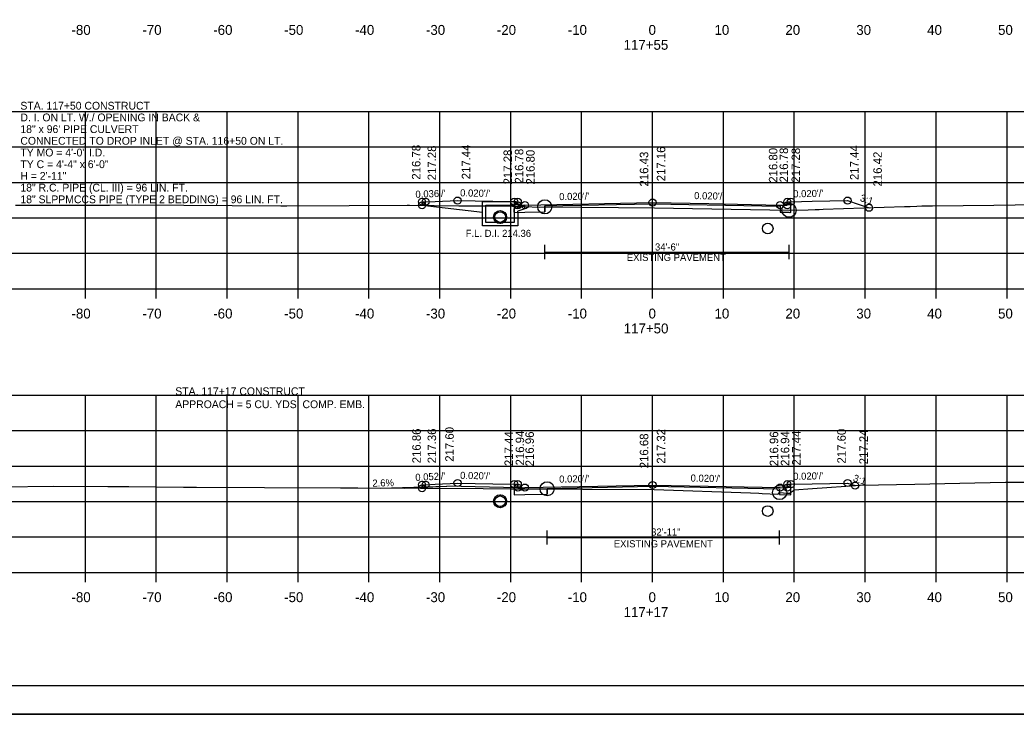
# Model space of a CAD drawing. Extents: x 1368968 to 1369915, y 377395 to 380381.
# Drawn here: x 1369662.5 to 1369803.1, y 379314.7 to 379412.6 of the extents above; entities that cross this region are included whole.
import ezdxf

# ---------------------------------------------------------------- set-up
doc = ezdxf.new("R2010")
doc.units = 0
for name, color, linetype in [('Default', 7, 'Continuous'), ('S_BORDER_NO_PLOT', 7, 'Continuous'), ('S_BREAKLINE_ANNOT', 7, 'Continuous'), ('S_BRIDGE', 7, 'Continuous'), ('S_BRIDGE_ANNOT', 7, 'Continuous'), ('S_CONTOUR_MINOR', 7, 'Continuous'), ('S_CROSS_DRAIN', 7, 'Continuous'), ('S_CTL_TABLE', 7, 'Continuous'), ('S_CURB_ANNOT', 7, 'Continuous'), ('S_DITCHLINE_ANNOT', 7, 'Continuous'), ('S_DROP_INLET', 7, 'Continuous'), ('S_EXIST_ROW_ANNOT', 7, 'Continuous'), ('S_EXISTING_ALIGNMENT_ANNOT', 7, 'Continuous'), ('S_FENCE', 7, 'Continuous')]:
    doc.layers.add(name, color=color, linetype=linetype)

msp = doc.modelspace()

# ---------------------------------------------------------------- linework, layer by layer
at = {"layer": 'Default'}
for p, q in [((1369736.58, 379386.4), (1369736.58, 379385.57)), ((1369769.78, 379386.35), (1369769.78, 379385.51)), ((1369716.78, 379346.6), (1369722.78, 379346.86)), ((1369719.27, 379347.08), (1369719.27, 379346.58)), ((1369736.91, 379346.57), (1369736.91, 379345.74))]:
    msp.add_line(p, q, dxfattribs=at)
for centre in [(1369768.03, 379383.21), (1369768.03, 379343.37)]:
    msp.add_circle(centre, 0.75, dxfattribs=at)
at = {"layer": 'S_BORDER_NO_PLOT'}
for points in [[(1369732.27, 379386.99), (1369732.28, 379385.48), (1369733.78, 379385.51), (1369736.58, 379385.57), (1369736.58, 379386.4), (1369751.78, 379386.7), (1369769.78, 379386.35), (1369769.78, 379385.51), (1369771.04, 379385.49), (1369769.78, 379385.51), (1369771.28, 379385.48), (1369771.29, 379386.99)], [(1369732.27, 379347.16), (1369732.28, 379345.65), (1369733.78, 379345.68), (1369736.91, 379345.74), (1369736.91, 379346.57), (1369751.78, 379346.87), (1369769.71, 379346.51), (1369769.71, 379345.68), (1369769.78, 379345.68), (1369771.28, 379345.65), (1369771.29, 379347.16)]]:
    msp.add_lwpolyline(points, dxfattribs=at)
at = {"layer": 'S_BREAKLINE_ANNOT'}
for p, q in [((1369611.78, 379374.72), (1369891.78, 379374.72)), ((1369671.78, 379373.32), (1369671.78, 379374.72)), ((1369681.78, 379373.32), (1369681.78, 379374.72)), ((1369691.78, 379373.32), (1369691.78, 379374.72)), ((1369701.78, 379373.32), (1369701.78, 379374.72)), ((1369711.78, 379373.32), (1369711.78, 379374.72)), ((1369721.78, 379373.32), (1369721.78, 379374.72)), ((1369731.78, 379373.32), (1369731.78, 379374.72)), ((1369741.78, 379373.32), (1369741.78, 379374.72)), ((1369751.78, 379373.32), (1369751.78, 379374.72)), ((1369761.78, 379373.32), (1369761.78, 379374.72)), ((1369771.78, 379373.32), (1369771.78, 379374.72)), ((1369781.78, 379373.32), (1369781.78, 379374.72)), ((1369791.78, 379373.32), (1369791.78, 379374.72)), ((1369801.78, 379373.32), (1369801.78, 379374.72)), ((1369611.78, 379334.72), (1369891.78, 379334.72)), ((1369671.78, 379333.32), (1369671.78, 379334.72)), ((1369681.78, 379333.32), (1369681.78, 379334.72)), ((1369691.78, 379333.32), (1369691.78, 379334.72)), ((1369701.78, 379333.32), (1369701.78, 379334.72)), ((1369711.78, 379333.32), (1369711.78, 379334.72)), ((1369721.78, 379333.32), (1369721.78, 379334.72)), ((1369731.78, 379333.32), (1369731.78, 379334.72)), ((1369741.78, 379333.32), (1369741.78, 379334.72)), ((1369751.78, 379333.32), (1369751.78, 379334.72)), ((1369761.78, 379333.32), (1369761.78, 379334.72)), ((1369771.78, 379333.32), (1369771.78, 379334.72)), ((1369781.78, 379333.32), (1369781.78, 379334.72)), ((1369791.78, 379333.32), (1369791.78, 379334.72)), ((1369801.78, 379333.32), (1369801.78, 379334.72))]:
    msp.add_line(p, q, dxfattribs=at)
at = {"layer": 'S_BRIDGE_ANNOT'}
for p, q in [((1369719.27, 379386.49), (1369727.8, 379385.5)), ((1369909.96, 379318.72), (1369593.78, 379318.72))]:
    msp.add_line(p, q, dxfattribs=at)
at = {"layer": 'S_CROSS_DRAIN'}
for p, q in [((1369736.58, 379379.89), (1369771.04, 379379.89)), ((1369713.41, 379346.61), (1369722.78, 379346.86)), ((1369732.78, 379346.66), (1369722.78, 379346.86)), ((1369736.91, 379339.64), (1369769.71, 379339.64))]:
    msp.add_line(p, q, dxfattribs=at)
at = {"layer": 'S_CTL_TABLE'}
for points in [[(1369661.9, 379386.5), (1369675.16, 379386.52), (1369678.81, 379386.53), (1369699.35, 379386.4), (1369700.19, 379386.41), (1369708.99, 379386.46), (1369717.18, 379386.51), (1369717.41, 379386.52), (1369717.51, 379386.52), (1369724.44, 379386.43), (1369724.92, 379386.43), (1369726.07, 379386.42), (1369729.6, 379386.39), (1369732.02, 379386.36), (1369732.51, 379386.35), (1369733.66, 379386.32), (1369735.87, 379386.23), (1369736.58, 379386.27), (1369747, 379386.18), (1369752.06, 379386.14), (1369757.4, 379386.04), (1369771.04, 379385.79), (1369773.74, 379385.85), (1369774.73, 379385.88), (1369775.29, 379385.9), (1369775.83, 379385.92), (1369787.34, 379386.31), (1369788.12, 379386.34), (1369789.06, 379386.37), (1369789.76, 379386.39), (1369791.29, 379386.42), (1369799.91, 379386.51), (1369811.9, 379386.68)], [(1369659.97, 379346.76), (1369667.29, 379346.89), (1369674.94, 379346.83), (1369677.91, 379346.81), (1369685.62, 379346.75), (1369686.54, 379346.75), (1369687.46, 379346.75), (1369697.04, 379346.69), (1369707.75, 379346.65), (1369708.95, 379346.64), (1369710.22, 379346.63), (1369727.91, 379346.54), (1369731.78, 379346.51), (1369736.91, 379346.51), (1369741.88, 379346.47), (1369752.03, 379346.4), (1369765.59, 379345.93), (1369766.78, 379345.87), (1369767.23, 379345.85), (1369769.44, 379345.77), (1369769.57, 379345.8), (1369769.71, 379345.98), (1369770.81, 379345.9), (1369771.08, 379345.89), (1369771.66, 379346.28), (1369771.77, 379346.36), (1369774.36, 379346.54), (1369781.05, 379347.01), (1369788.76, 379347.17), (1369797.24, 379347.35), (1369801.57, 379347.43), (1369802.26, 379347.44), (1369804.91, 379347.42)]]:
    msp.add_lwpolyline(points, dxfattribs=at)
at = {"layer": 'S_CURB_ANNOT'}
for points in [[(1369719.27, 379386.49), (1369719.27, 379386.99), (1369719.77, 379386.99), (1369721.13, 379387.04), (1369724.27, 379387.15), (1369729.27, 379387.05), (1369732.27, 379386.99), (1369732.76, 379386.99), (1369732.77, 379386.99), (1369732.78, 379386.49), (1369733.78, 379386.51), (1369751.78, 379386.87), (1369751.78, 379386.87), (1369759.72, 379386.72), (1369769.78, 379386.51), (1369770.78, 379386.49), (1369770.79, 379386.99), (1369771.09, 379386.99), (1369771.29, 379386.99), (1369774.29, 379387.05), (1369779.29, 379387.15), (1369780.91, 379386.61), (1369782.32, 379386.14)], [(1369719.27, 379346.58), (1369719.27, 379347.08), (1369719.77, 379347.08), (1369721.13, 379347.15), (1369724.27, 379347.32), (1369729.27, 379347.22), (1369732.27, 379347.16), (1369732.76, 379347.16), (1369732.77, 379347.16), (1369732.78, 379346.66), (1369733.78, 379346.68), (1369751.77, 379347.04), (1369751.78, 379347.04), (1369759.64, 379346.88), (1369769.77, 379346.68), (1369769.78, 379346.68), (1369770.78, 379346.66), (1369770.79, 379347.16), (1369771.1, 379347.16), (1369771.29, 379347.16), (1369774.29, 379347.22), (1369779.29, 379347.32), (1369780.35, 379346.96)]]:
    msp.add_lwpolyline(points, dxfattribs=at)
at = {"layer": 'S_DITCHLINE_ANNOT'}
for p, q in [((1369611.78, 379399.72), (1369891.78, 379399.72)), ((1369671.78, 379374.72), (1369671.78, 379399.72)), ((1369681.78, 379374.72), (1369681.78, 379399.72)), ((1369691.78, 379374.72), (1369691.78, 379399.72)), ((1369701.78, 379374.72), (1369701.78, 379399.72)), ((1369711.78, 379374.72), (1369711.78, 379399.72)), ((1369721.78, 379374.72), (1369721.78, 379399.72)), ((1369731.78, 379374.72), (1369731.78, 379399.72)), ((1369741.78, 379374.72), (1369741.78, 379399.72)), ((1369751.78, 379374.72), (1369751.78, 379399.72)), ((1369761.78, 379374.72), (1369761.78, 379399.72)), ((1369771.78, 379374.72), (1369771.78, 379399.72)), ((1369781.78, 379374.72), (1369781.78, 379399.72)), ((1369791.78, 379374.72), (1369791.78, 379399.72)), ((1369801.78, 379374.72), (1369801.78, 379399.72)), ((1369611.78, 379394.72), (1369891.78, 379394.72)), ((1369611.78, 379389.72), (1369891.78, 379389.72)), ((1369611.78, 379384.72), (1369891.78, 379384.72)), ((1369611.78, 379379.72), (1369891.78, 379379.72)), ((1369611.78, 379374.72), (1369891.78, 379374.72)), ((1369611.78, 379359.72), (1369891.78, 379359.72)), ((1369671.78, 379334.72), (1369671.78, 379359.72)), ((1369681.78, 379334.72), (1369681.78, 379359.72)), ((1369691.78, 379334.72), (1369691.78, 379359.72)), ((1369701.78, 379334.72), (1369701.78, 379359.72)), ((1369711.78, 379334.72), (1369711.78, 379359.72)), ((1369721.78, 379334.72), (1369721.78, 379359.72)), ((1369731.78, 379334.72), (1369731.78, 379359.72)), ((1369741.78, 379334.72), (1369741.78, 379359.72)), ((1369751.78, 379334.72), (1369751.78, 379359.72)), ((1369761.78, 379334.72), (1369761.78, 379359.72)), ((1369771.78, 379334.72), (1369771.78, 379359.72)), ((1369781.78, 379334.72), (1369781.78, 379359.72)), ((1369791.78, 379334.72), (1369791.78, 379359.72)), ((1369801.78, 379334.72), (1369801.78, 379359.72)), ((1369611.78, 379354.72), (1369891.78, 379354.72)), ((1369611.78, 379349.72), (1369891.78, 379349.72)), ((1369611.78, 379344.72), (1369891.78, 379344.72)), ((1369611.78, 379339.72), (1369891.78, 379339.72)), ((1369611.78, 379334.72), (1369891.78, 379334.72))]:
    msp.add_line(p, q, dxfattribs=at)
at = {"layer": 'S_DROP_INLET'}
for p, q in [((1369730.28, 379385.75), (1369730.28, 379385.72)), ((1369730.28, 379383.91), (1369730.28, 379383.89)), ((1369730.28, 379345.69), (1369730.28, 379345.63)), ((1369730.28, 379343.86), (1369730.28, 379343.8)), ((1369581.38, 379314.74), (1369914.71, 379314.74))]:
    msp.add_line(p, q, dxfattribs=at)
for points in [[(1369581.37, 379528.07), (1369914.71, 379528.07), (1369914.71, 379314.74), (1369581.37, 379314.74)], [(1369827.7, 379524.18), (1369827.7, 379514.3), (1369863.43, 379514.3), (1369863.43, 379511.38), (1369886.63, 379511.38), (1369886.63, 379487.05), (1369909.96, 379487.05), (1369909.96, 379318.72), (1369593.78, 379318.72), (1369593.78, 379524.18)]]:
    msp.add_lwpolyline(points, close=True, dxfattribs=at)
for centre, radius in [((1369719.27, 379386.99), 0.5), ((1369719.77, 379386.99), 0.5), ((1369724.27, 379387.15), 0.5), ((1369732.27, 379386.99), 0.5), ((1369732.77, 379386.99), 0.5), ((1369736.58, 379386.27), 1), ((1369751.78, 379386.87), 0.5), ((1369770.79, 379386.99), 0.5), ((1369771.29, 379386.99), 0.5), ((1369779.29, 379387.15), 0.5), ((1369719.27, 379386.49), 0.5), ((1369730.28, 379384.83), 0.917), ((1369732.78, 379386.49), 0.5), ((1369733.78, 379386.51), 0.5), ((1369733.78, 379386.51), 0.5), ((1369769.78, 379386.51), 0.5), ((1369769.78, 379386.51), 0.5), ((1369771.04, 379385.79), 1), ((1369770.78, 379386.49), 0.5), ((1369782.32, 379386.14), 0.5), ((1369724.27, 379347.32), 0.5), ((1369779.29, 379347.32), 0.5), ((1369719.27, 379347.08), 0.5), ((1369719.27, 379346.58), 0.5), ((1369719.77, 379347.08), 0.5), ((1369732.27, 379347.16), 0.5), ((1369732.77, 379347.16), 0.5), ((1369732.78, 379346.66), 0.5), ((1369733.78, 379346.68), 0.5), ((1369733.78, 379346.68), 0.5), ((1369736.91, 379346.51), 1), ((1369751.78, 379347.04), 0.5), ((1369769.71, 379345.98), 1), ((1369769.78, 379346.68), 0.5), ((1369769.78, 379346.68), 0.5), ((1369770.78, 379346.66), 0.5), ((1369770.79, 379347.16), 0.5), ((1369771.29, 379347.16), 0.5), ((1369780.35, 379346.96), 0.5), ((1369730.28, 379344.75), 0.917)]:
    msp.add_circle(centre, radius, dxfattribs=at)
at = {"layer": 'S_EXIST_ROW_ANNOT'}
for p, q in [((1369727.78, 379387), (1369732.53, 379387)), ((1369727.78, 379385.5), (1369727.78, 379387)), ((1369728.28, 379385.5), (1369728.28, 379386.5)), ((1369728.28, 379386.5), (1369732.28, 379386.5)), ((1369732.61, 379386.83), (1369732.28, 379386.5)), ((1369733.78, 379386.52), (1369732.28, 379386)), ((1369732.28, 379385.5), (1369732.28, 379386)), ((1369732.61, 379386.83), (1369732.53, 379387)), ((1369733.78, 379385.99), (1369732.78, 379385.64)), ((1369730.28, 379385.58), (1369730.28, 379385.56)), ((1369732.78, 379385.5), (1369732.78, 379385.64)), ((1369730.28, 379384.08), (1369730.28, 379384.06)), ((1369736.58, 379378.89), (1369736.58, 379380.89)), ((1369771.04, 379378.89), (1369771.04, 379380.89)), ((1369730.28, 379345.52), (1369730.28, 379345.47)), ((1369730.28, 379344.02), (1369730.28, 379343.97)), ((1369736.91, 379338.64), (1369736.91, 379340.64)), ((1369769.71, 379338.64), (1369769.71, 379340.64))]:
    msp.add_line(p, q, dxfattribs=at)
for points in [[(1369733.78, 379385.99), (1369733.78, 379386.52)], [(1369732.78, 379385.5), (1369732.78, 379383.58), (1369730.28, 379383.58), (1369727.78, 379383.58), (1369727.78, 379385.5)], [(1369732.28, 379385.5), (1369732.28, 379384.08), (1369730.28, 379384.08), (1369728.28, 379384.08), (1369728.28, 379385.5)]]:
    msp.add_lwpolyline(points, dxfattribs=at)
for centre in [(1369730.28, 379384.83), (1369730.28, 379344.75)]:
    msp.add_circle(centre, 0.75, dxfattribs=at)
at = {"layer": 'S_EXISTING_ALIGNMENT_ANNOT'}
for p, q in [((1369751.78, 379386.14), (1369751.78, 379396.14)), ((1369751.78, 379346.4), (1369751.78, 379356.4))]:
    msp.add_line(p, q, dxfattribs=at)

# ---------------------------------------------------------------- texts
at = {"layer": 'Default'}
for s, p in [('STA. 117+50 CONSTRUCT', (1369662.61, 379399.98)), ('D. I. ON LT. W./ OPENING IN BACK &', (1369662.61, 379398.33)), ('18" x 96\' PIPE CULVERT', (1369662.61, 379396.68)), ('CONNECTED TO DROP INLET @ STA. 116+50 ON LT.', (1369662.61, 379395.03)), ('TY MO = 4\'-0" I.D.', (1369662.61, 379393.38)), ('TY C = 4\'-4" x 6\'-0"', (1369662.61, 379391.73)), ('H = 2\'-11"', (1369662.61, 379390.08)), ('18" R.C. PIPE (CL. III) = 96 LIN. FT.', (1369662.61, 379388.43)), ('18" SLPPMCCS PIPE (TYPE 2 BEDDING) = 96 LIN. FT.', (1369662.61, 379386.78))]:
    msp.add_text(s, height=1.1, dxfattribs=at).set_placement(p)
at = {"layer": 'S_BRIDGE'}
for s, p in [('-80', (1369669.82, 379410.52)), ('-70', (1369679.82, 379410.52)), ('-60', (1369689.82, 379410.52)), ('-50', (1369699.82, 379410.52)), ('-40', (1369709.82, 379410.52)), ('-30', (1369719.82, 379410.52)), ('-20', (1369729.82, 379410.52)), ('-10', (1369739.82, 379410.52)), ('0', (1369751.22, 379410.52)), ('10', (1369760.52, 379410.52)), ('20', (1369770.52, 379410.52)), ('30', (1369780.52, 379410.52)), ('40', (1369790.52, 379410.52)), ('50', (1369800.52, 379410.52)), ('117+55', (1369747.7, 379408.42)), ('-80', (1369669.82, 379370.52)), ('-70', (1369679.82, 379370.52)), ('-60', (1369689.82, 379370.52)), ('-50', (1369699.82, 379370.52)), ('-40', (1369709.82, 379370.52)), ('-30', (1369719.82, 379370.52)), ('-20', (1369729.82, 379370.52)), ('-10', (1369739.82, 379370.52)), ('0', (1369751.22, 379370.52)), ('10', (1369760.52, 379370.52)), ('20', (1369770.52, 379370.52)), ('30', (1369780.52, 379370.52)), ('40', (1369790.52, 379370.52)), ('50', (1369800.52, 379370.52)), ('117+50', (1369747.72, 379368.42)), ('-80', (1369669.82, 379330.52)), ('-70', (1369679.82, 379330.52)), ('-60', (1369689.82, 379330.52)), ('-50', (1369699.82, 379330.52)), ('-40', (1369709.82, 379330.52)), ('-30', (1369719.82, 379330.52)), ('-20', (1369729.82, 379330.52)), ('-10', (1369739.82, 379330.52)), ('0', (1369751.22, 379330.52)), ('10', (1369760.52, 379330.52)), ('20', (1369770.52, 379330.52)), ('30', (1369780.52, 379330.52)), ('40', (1369790.52, 379330.52)), ('50', (1369800.52, 379330.52)), ('117+17', (1369747.7, 379328.42))]:
    msp.add_text(s, height=1.4, dxfattribs=at).set_placement(p)
at = {"layer": 'S_CONTOUR_MINOR'}
for s, p in [('STA. 117+17 CONSTRUCT ', (1369684.46, 379359.71)), ('APPROACH = 5 CU. YDS. COMP. EMB.', (1369684.46, 379357.88))]:
    msp.add_text(s, height=1.1, dxfattribs=at).set_placement(p)
at = {"layer": 'S_CROSS_DRAIN'}
msp.add_text('2.6%', height=1, rotation=1.4894, dxfattribs=at).set_placement((1369712.27, 379346.8))
at = {"layer": 'S_EXIST_ROW_ANNOT'}
for s, p in [('F.L. D.I. 214.36', (1369725.43, 379382.03)), ('34\'-6"', (1369752.13, 379380.11)), ('EXISTING PAVEMENT', (1369748.15, 379378.64)), ('32\'-11"', (1369751.58, 379339.91)), ('EXISTING PAVEMENT', (1369746.32, 379338.25))]:
    msp.add_text(s, height=1, dxfattribs=at).set_placement(p)
at = {"layer": 'S_EXISTING_ALIGNMENT_ANNOT'}
for s, p in [('216.78', (1369719.04, 379390.1)), ('217.28', (1369721.25, 379390.01)), ('217.44', (1369726.07, 379390.15)), ('217.28', (1369731.96, 379389.43)), ('216.78', (1369733.56, 379389.55)), ('216.80', (1369735.15, 379389.41)), ('217.16', (1369753.58, 379389.87)), ('216.80', (1369769.39, 379389.67)), ('216.78', (1369770.9, 379389.71)), ('217.28', (1369772.59, 379389.68)), ('217.44', (1369780.84, 379390.05)), ('216.43', (1369751.18, 379389.14)), ('216.42', (1369784.12, 379389.14)), ('216.86', (1369719.09, 379350.1)), ('217.36', (1369721.25, 379350.1)), ('217.60', (1369723.74, 379350.32)), ('217.32', (1369753.58, 379350.04)), ('217.60', (1369779.04, 379350.07)), ('217.24', (1369782.15, 379349.96)), ('217.44', (1369732.1, 379349.71)), ('216.94', (1369733.67, 379349.8)), ('216.96', (1369735.04, 379349.68)), ('216.68', (1369751.18, 379349.4)), ('216.96', (1369769.51, 379349.7)), ('216.94', (1369771.07, 379349.73)), ('217.44', (1369772.67, 379349.8))]:
    msp.add_text(s, height=1.2, rotation=90, dxfattribs=at).set_placement(p)
at = {"layer": 'S_FENCE'}
for s, rotation, p in [("0.036'/'", 2.0366, (1369718.35, 379387.54)), ("0.020'/'", 358.8543, (1369724.63, 379387.75)), ("0.020'/'", 1.1458, (1369771.63, 379387.6)), ("0.020'/'", 1.1457, (1369738.62, 379387.21)), ("0.020'/'", 358.8543, (1369757.64, 379387.36)), ('3:1', 341.5605, (1369780.96, 379387.12)), ("0.052'/'", 2.9892, (1369718.34, 379347.61)), ("0.020'/'", 358.8542, (1369724.63, 379347.91)), ("0.020'/'", 1.1458, (1369738.62, 379347.37)), ("0.020'/'", 358.8543, (1369757.14, 379347.53)), ("0.020'/'", 1.1458, (1369771.63, 379347.76)), ('3:1', 341.5985, (1369779.98, 379347.62))]:
    msp.add_text(s, height=1, rotation=rotation, dxfattribs=at).set_placement(p)

doc.saveas('drawing.dxf')
